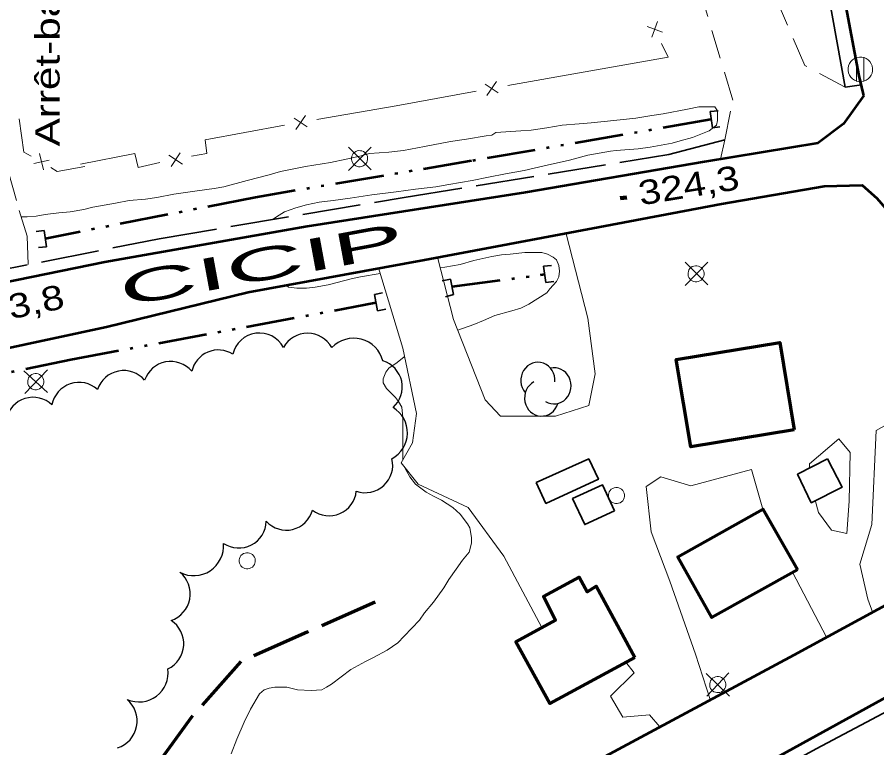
# Model space of a CAD drawing. Extents: x 240591 to 242335, y 5323482 to 5326937.
# Drawn here: x 241079.8 to 241186, y 5324643 to 5324733.2 of the extents above; entities that cross this region are included whole.
import ezdxf

# ---------------------------------------------------------------- set-up
doc = ezdxf.new("R2010")
doc.units = 0
doc.header["$LTSCALE"] = 1.2
for name, pattern in [('DASH_DOUBLE_DOT', [9.2, 5, -1.2, 0.3, -1.2, 0.3, -1.2]), ('LONG_DASH_SHORT_DASH', [9.9, 6, -1.2, 1.5, -1.2]), ('LONG_DASHED', [7.5, 6, -1.5]), ('MEDIUM_DASHED', [4.5, 3, -1.5])]:
    doc.linetypes.add(name, pattern=pattern)
for name, color, linetype, lineweight in [('19', 7, 'Continuous', 13), ('2', 7, 'Continuous', 13), ('21', 7, 'Continuous', 53), ('22', 7, 'LONG_DASHED', 70), ('26', 7, 'Continuous', 35), ('3', 7, 'Continuous', 140), ('31', 7, 'Continuous', 70), ('36', 7, 'Continuous', 13), ('37', 7, 'Continuous', 13), ('4', 7, 'DASH_DOUBLE_DOT', 53), ('44', 7, 'Continuous', 25), ('56', 7, 'LONG_DASH_SHORT_DASH', 13)]:
    doc.layers.add(name, color=color, linetype=linetype, lineweight=lineweight)

msp = doc.modelspace()

# ---------------------------------------------------------------- linework, layer by layer
at = {"layer": '19'}
for p, q in [((241177.7, 5324677.5), (241177.7, 5324678.1)), ((241179.8, 5324656.7), (241175.6, 5324664.7))]:
    msp.add_line(p, q, dxfattribs=at)
at = {"layer": '19', "linetype": 'MEDIUM_DASHED'}
for points in [[(241182.1, 5324724.6), (241177.1, 5324727.3), (241172.5, 5324738), (241168.4, 5324753.9), (241164.2, 5324771.7), (241161.7, 5324789.3), (241159.8, 5324806.9), (241159.6, 5324813.4), (241160.5, 5324816.3), (241159.6, 5324819.8), (241159.2, 5324830.6)], [(241166.7, 5324715.7), (241167.2, 5324718.1), (241168.2, 5324723), (241164.7, 5324734.7), (241157, 5324753.5), (241148.7, 5324771.7), (241141, 5324782), (241131.6, 5324788.9), (241119.5, 5324794.1), (241108.2, 5324798.4), (241096.4, 5324801.4), (241084.7, 5324803.2), (241074.8, 5324802.9)], [(241078.7, 5324714.1), (241080, 5324709.4), (241081, 5324706.2), (241081.1, 5324702.7)]]:
    msp.add_lwpolyline(points, dxfattribs=at)
at = {"layer": '19'}
for points in [[(241147.6, 5324706.5), (241150.3, 5324696.1), (241151.2, 5324689.2), (241150.4, 5324685.3), (241146.3, 5324684), (241139.5, 5324684), (241137.6, 5324686), (241133.7, 5324695.9), (241131.7, 5324703.6)], [(241124.4, 5324702.3), (241127.4, 5324692.4), (241129.1, 5324684.3), (241128.6, 5324680.7), (241127.2, 5324678.2), (241129.3, 5324675.6), (241135.5, 5324672.7), (241139.9, 5324666.7), (241144.6, 5324657.9)], [(241191.1, 5324692.1), (241188.7, 5324690.2), (241189.3, 5324684.1), (241185.9, 5324682.2), (241185.4, 5324670.6), (241183.9, 5324665.7), (241184.9, 5324661.4), (241185.5, 5324659.7)], [(241177.7, 5324678.1), (241181.3, 5324681.2), (241182.7, 5324679.5), (241182.6, 5324673.5), (241182.3, 5324669.5), (241180.4, 5324669.9), (241178.8, 5324672.1), (241178.4, 5324673.6)], [(241171.9, 5324672.5), (241170.5, 5324677.4), (241163, 5324675.4), (241159.3, 5324676.5), (241157.5, 5324675.3), (241158.1, 5324669.7), (241160.4, 5324663.6), (241163.6, 5324654.6), (241165.4, 5324649)], [(241159.2, 5324645.6), (241157.9, 5324647.1), (241154.6, 5324646.8), (241153.1, 5324649.4), (241156, 5324652.3), (241155, 5324653.6)]]:
    msp.add_lwpolyline(points, dxfattribs=at)
at = {"layer": '2'}
for points in [[(241111.4, 5324708.3), (241111.8, 5324708.6), (241112.8, 5324709.2), (241114.2, 5324709.7), (241115.5, 5324710.1), (241117.1, 5324710.4), (241118.8, 5324710.6), (241120.9, 5324710.9), (241123.6, 5324711.3), (241126.6, 5324711.7), (241129, 5324712), (241131.5, 5324712.3), (241133.1, 5324712.6), (241136, 5324713.1), (241138, 5324713.5), (241140.1, 5324713.9), (241142.4, 5324714.3), (241144.9, 5324714.9), (241148, 5324715.6), (241150.3, 5324716.2), (241153.1, 5324716.7), (241153.8, 5324716.8), (241156.5, 5324717), (241158, 5324717.2), (241160.7, 5324717.7), (241161.7, 5324718), (241163.2, 5324718.4), (241165.3, 5324719.2), (241166.2, 5324719.9), (241166.3, 5324720.5), (241166.3, 5324721.7), (241166, 5324722.2), (241165.2, 5324722.2), (241164, 5324722.2), (241162.6, 5324721.9), (241159.6, 5324721.3), (241158.2, 5324721.1), (241156.2, 5324720.8), (241153.5, 5324720.5), (241150.7, 5324720.2), (241149.2, 5324720.1), (241147.1, 5324719.9), (241145.2, 5324719.6), (241143.3, 5324719.3), (241142, 5324719.2), (241138.9, 5324719), (241138.4, 5324718.7), (241137.7, 5324718.6), (241135.3, 5324718.2), (241133.3, 5324717.9), (241130.1, 5324717.3), (241127.5, 5324716.8), (241125.7, 5324716.6), (241123.3, 5324716.4), (241122.1, 5324716.1), (241120.4, 5324715.7), (241118.5, 5324715.3), (241115.4, 5324714.8), (241112.3, 5324714.2), (241110.9, 5324713.8), (241108.2, 5324713.1)], [(241108.2, 5324713.1), (241105.3, 5324712.3), (241104.1, 5324712.1), (241102, 5324711.8), (241099.1, 5324711.4), (241097, 5324711), (241095.6, 5324710.8), (241093.6, 5324710.6), (241091.9, 5324710.3), (241089.1, 5324709.8), (241088, 5324709.5), (241086.3, 5324709.2), (241084.9, 5324709.1), (241083.2, 5324708.9), (241082.1, 5324708.7), (241081, 5324708.6), (241080.2, 5324708.6)], [(241140.9, 5324697), (241142, 5324697.3), (241143, 5324697.8), (241144.1, 5324698.5), (241145.2, 5324699.2), (241145.6, 5324699.7), (241146.4, 5324700.6), (241146.7, 5324701.2), (241146.8, 5324701.9), (241146.7, 5324702.6), (241146.4, 5324703.3), (241146, 5324703.6), (241145.3, 5324704), (241144.6, 5324704.2), (241143.9, 5324704.2), (241142.5, 5324704.2), (241140.7, 5324704), (241139.6, 5324703.9), (241138.4, 5324703.7), (241136.2, 5324703.2), (241134.5, 5324702.7), (241132.6, 5324702.4), (241132, 5324702.3)], [(241124.6, 5324701.6), (241122.2, 5324701.2), (241121.2, 5324701), (241118.2, 5324700.2), (241116.6, 5324699.9), (241115.5, 5324699.8), (241114.3, 5324699.8), (241113.3, 5324699.9), (241113, 5324700.2)], [(241134.2, 5324694.6), (241136.2, 5324695.3), (241137.4, 5324695.8), (241138.8, 5324696.4), (241140.9, 5324697)], [(241127.4, 5324678.6), (241127.4, 5324680.7), (241127.4, 5324683.8), (241127.3, 5324685.1), (241126.9, 5324685.8), (241126.5, 5324686.3), (241125.4, 5324687.4), (241125, 5324688.1), (241125, 5324688.6), (241125.3, 5324689.4), (241125.7, 5324689.9), (241126.7, 5324690.6), (241127.6, 5324691.3)], [(241106.2, 5324642.3), (241106.9, 5324644.1), (241107.8, 5324646.2), (241108.6, 5324647.8), (241109.7, 5324649.7), (241110.3, 5324650.2), (241110.9, 5324650.4), (241111.6, 5324650.5), (241113.1, 5324650.5), (241114.4, 5324650.2), (241116.1, 5324650.1), (241117.4, 5324650.2), (241118, 5324650.5), (241118.6, 5324650.9), (241119.8, 5324651.8), (241121, 5324652.7), (241122.8, 5324653.7), (241123.8, 5324654.2), (241125.5, 5324655.1), (241126.8, 5324656), (241127.6, 5324656.8), (241129.5, 5324658.8), (241130.1, 5324659.7), (241131.2, 5324661), (241132.5, 5324662.8), (241133.1, 5324663.8), (241134, 5324665.1), (241134.8, 5324666.2), (241135.6, 5324667.2), (241135.9, 5324668.3), (241135.9, 5324669), (241135.7, 5324670.2), (241135.4, 5324670.7), (241134.5, 5324671.9), (241133.6, 5324672.7), (241132.2, 5324673.6), (241131.2, 5324674.1), (241130.3, 5324674.6), (241129, 5324675.6), (241128.3, 5324676.5), (241127.7, 5324677.5)]]:
    msp.add_lwpolyline(points, dxfattribs=at)
at = {"layer": '21'}
for points in [[(241184.4, 5324723.6), (241184.3, 5324723.9), (241183.8, 5324726), (241180.3, 5324744.6), (241173.9, 5324779.1), (241167.8, 5324812.1), (241159.6, 5324857.1), (241153.2, 5324892.1), (241146.2, 5324930.7)], [(241184.4, 5324723.6), (241181.9, 5324720.1), (241178.7, 5324717.7), (241164.7, 5324715.4), (241142.6, 5324711.6), (241115.6, 5324707.4), (241090.6, 5324703), (241067, 5324698.2), (241042.5, 5324692.8), (241020, 5324687.2), (240997.7, 5324681.3), (240974.8, 5324675), (240954.9, 5324669.2), (240939.8, 5324665.2)], [(240941.8, 5324658.1), (240959, 5324663), (240978.7, 5324668.5), (240998, 5324673.7), (241017.3, 5324678.9), (241035.4, 5324683.3), (241052.3, 5324687.2), (241070.6, 5324690.7), (241090.8, 5324695), (241108.3, 5324699.3), (241130.1, 5324703.3), (241150.9, 5324707.2), (241166.8, 5324710.2), (241179.5, 5324712.4), (241184.2, 5324712.5), (241186, 5324710.9), (241187.3, 5324709.4), (241188, 5324708.5)], [(241181.9, 5324562.1), (241179.2, 5324562.4), (241163.9, 5324566.9), (241160.8, 5324568.4), (241158, 5324570.5), (241156.2, 5324572.5), (241153.3, 5324577.6), (241137.5, 5324606.9), (241136.7, 5324609.6), (241136.2, 5324612.3), (241136.4, 5324615.3), (241137, 5324618), (241141.8, 5324633.2), (241143.5, 5324636), (241145.2, 5324637.9), (241147.4, 5324639.3), (241175.8, 5324654.5), (241194.2, 5324664.5), (241195, 5324665.5), (241195.3, 5324667.4), (241195.1, 5324670.1), (241188.3, 5324707.1), (241188, 5324708.5)], [(241194.8, 5324653.5), (241151.2, 5324629.5), (241146.3, 5324613.2), (241146.3, 5324612.2), (241146.8, 5324610.7), (241165.7, 5324576.4), (241182, 5324571.6), (241183.3, 5324571.6), (241215.1, 5324589.2)]]:
    msp.add_lwpolyline(points, dxfattribs=at)
at = {"layer": '21', "linetype": 'LONG_DASHED', "lineweight": 35}
msp.add_lwpolyline([(240925, 5324662.5), (240943.2, 5324667.8), (240969.2, 5324674.9), (241001.1, 5324683.7), (241032.5, 5324692.3), (241065.1, 5324699.5), (241097.3, 5324705.9), (241127.6, 5324711), (241160.3, 5324716.3), (241167.2, 5324718.1)], dxfattribs=at)
at = {"layer": '22', "linetype": 'Continuous', "lineweight": 35}
for points in [[(241184.1, 5324724.9), (241182.1, 5324724.6), (241172.5, 5324777.8), (241161.8, 5324836.5), (241158.7, 5324853.8), (241141.3, 5324850.8)], [(241316.5, 5324726), (241314.9, 5324725.6), (241318.8, 5324704.4), (241328.1, 5324654.2), (241328, 5324652.8), (241327.5, 5324651.7), (241326.7, 5324651), (241307.8, 5324640.7), (241263, 5324616.5), (241214.3, 5324590.1), (241182.6, 5324572.9), (241166.3, 5324578), (241147.5, 5324612.7), (241152.2, 5324628.5), (241178.5, 5324642.9), (241201.9, 5324655.3), (241204.1, 5324657.2), (241205.6, 5324659.7), (241206.6, 5324662.3), (241207.1, 5324665.6), (241206.6, 5324669.7), (241199.5, 5324707.4), (241198.3, 5324707)]]:
    msp.add_lwpolyline(points, dxfattribs=at)
at = {"layer": '22'}
msp.add_lwpolyline([(241124, 5324661), (241115.6, 5324657.3), (241107.4, 5324653.7), (241101.3, 5324646.8), (241094.6, 5324637.6), (241090.4, 5324631.4), (241087, 5324626.6), (241085.5, 5324623.8), (241085.3, 5324621.9)], dxfattribs=at)
at = {"layer": '26'}
for p, q in [((241165.4, 5324721.6), (241166.4, 5324721.7)), ((241165.7, 5324719.6), (241165.4, 5324721.6)), ((241165.7, 5324719.6), (241166.6, 5324719.7)), ((241083.1, 5324706.9), (241082.1, 5324706.8)), ((241083.1, 5324706.9), (241083.4, 5324704.9)), ((241083.4, 5324704.9), (241082.4, 5324704.8)), ((241144.8, 5324702.5), (241145.8, 5324702.6)), ((241145.1, 5324700.5), (241144.8, 5324702.5)), ((241133.3, 5324700.9), (241132.3, 5324700.7)), ((241133.3, 5324700.9), (241133.7, 5324699)), ((241145.1, 5324700.5), (241146.1, 5324700.6)), ((241123.9, 5324699), (241124.9, 5324699.2)), ((241124.3, 5324697), (241123.9, 5324699)), ((241133.7, 5324699), (241132.7, 5324698.7)), ((241124.3, 5324697), (241125.3, 5324697.2))]:
    msp.add_line(p, q, dxfattribs=at)
at = {"layer": '3'}
msp.add_line((241154.3, 5324710.9), (241155.1, 5324711), dxfattribs=at)
at = {"layer": '31'}
for points in [[(241175.8, 5324682.3), (241163, 5324680.2), (241161.2, 5324691), (241174, 5324693.1)], [(241176.2, 5324665), (241165.6, 5324659.1), (241161.4, 5324666.6), (241171.9, 5324672.5)], [(241156.1, 5324654.2), (241145.6, 5324648.5), (241141.4, 5324656.1), (241146.3, 5324658.8), (241144.8, 5324661.7), (241149.2, 5324664.1), (241150.2, 5324662.3), (241151.3, 5324663)]]:
    msp.add_lwpolyline(points, close=True, dxfattribs=at)
at = {"layer": '31', "lineweight": 35}
for points in [[(241143.9, 5324675.8), (241150.4, 5324678.7), (241151.6, 5324676.2), (241145.1, 5324673.2)], [(241179.9, 5324678.7), (241181.7, 5324675.2), (241177.9, 5324673.3), (241176.2, 5324676.8)], [(241153.6, 5324672.3), (241149.9, 5324670.6), (241148.4, 5324673.8), (241152.1, 5324675.5)]]:
    msp.add_lwpolyline(points, close=True, dxfattribs=at)
at = {"layer": '36'}
for p, q in [((241183.5, 5324728.2), (241183.5, 5324725.3)), ((241184.4, 5324725.4), (241184.4, 5324728.3)), ((241123.5, 5324714.4), (241120.7, 5324717.2)), ((241123.5, 5324717.2), (241120.7, 5324714.3)), ((241165.1, 5324700.2), (241162.3, 5324703)), ((241165.1, 5324703), (241162.3, 5324700.1)), ((241083.5, 5324686.9), (241080.6, 5324689.6)), ((241083.5, 5324689.7), (241080.7, 5324686.8)), ((241167.8, 5324649.4), (241164.9, 5324652.2)), ((241167.7, 5324652.3), (241165, 5324649.4))]:
    msp.add_line(p, q, dxfattribs=at)
for centre, major_axis in [((241183.965, 5324726.807), (-0.703, 1.345)), ((241122.072, 5324715.775), (-0.463, 0.886)), ((241163.662, 5324701.565), (-0.463, 0.886)), ((241082.052, 5324688.245), (-0.463, 0.886)), ((241153.82, 5324674.183), (-0.463, 0.886)), ((241108.19, 5324666.123), (-0.463, 0.886)), ((241166.342, 5324650.835), (-0.463, 0.886))]:
    msp.add_ellipse(centre, major_axis=major_axis, ratio=0.999959, dxfattribs=at)
at = {"layer": '37'}
for p, q in [((241158.2, 5324730.8), (241158.9, 5324732.7)), ((241157.6, 5324732.1), (241159.5, 5324731.4)), ((241159.4, 5324730), (241160.2, 5324728.3)), ((241160.2, 5324728.3), (241140.4, 5324724.8)), ((241139, 5324725.3), (241137.8, 5324723.6)), ((241136.5, 5324724.1), (241126.6, 5324722.3)), ((241137.6, 5324725), (241139.2, 5324723.9)), ((241126.6, 5324722.3), (241116.8, 5324720.6)), ((241115.4, 5324721.1), (241114.2, 5324719.4)), ((241112.8, 5324719.9), (241103, 5324718.1)), ((241114, 5324720.8), (241115.6, 5324719.7)), ((241081.8, 5324715.2), (241083.7, 5324715.6)), ((241083, 5324714.4), (241082.5, 5324716.4)), ((241100.2, 5324715.1), (241098.5, 5324716.2)), ((241098.8, 5324714.8), (241099.9, 5324716.5))]:
    msp.add_line(p, q, dxfattribs=at)
for points in [[(241080, 5324720.7), (241080.6, 5324716.6), (241081.5, 5324716.1)], [(241101.3, 5324716.1), (241103.2, 5324716.4), (241103, 5324718.1)], [(241087.6, 5324715.1), (241094.3, 5324716.4), (241094.7, 5324714.7), (241097.4, 5324715.3)], [(241083.9, 5324714.7), (241084.7, 5324714.2), (241088.1, 5324714.8)]]:
    msp.add_lwpolyline(points, dxfattribs=at)
at = {"layer": '4'}
msp.add_line((241133.5, 5324700), (241145, 5324701.5), dxfattribs=at)
for points in [[(241165.5, 5324720.6), (241135.9, 5324715.5), (241109.2, 5324711), (241083.2, 5324705.9)], [(240928.5, 5324651.2), (240968.9, 5324663.1), (241014.3, 5324675), (241048.4, 5324683), (241086.4, 5324691), (241124.1, 5324698)]]:
    msp.add_lwpolyline(points, dxfattribs=at)
at = {"layer": '44'}
for centre, radius, start, end in [((241124.389, 5324681.921), 3.611, 297.91422, 59.72528), ((241091.106, 5324646.346), 3.482, 287.79266, 49.66131)]:
    msp.add_arc(centre, radius, start, end, dxfattribs=at)
for centre, major_axis, ratio, start_param, end_param in [((241109.695, 5324690.883), (-1.171, 3.158), 0.999897, 4.8513333, 7.2726542), ((241115.637, 5324690.804), (0.817, 3.317), 0.999927, 5.4565317, 7.5824194), ((241121.337, 5324689.87), (1.297, 3.509), 0.999659, 5.317554, 7.4466417), ((241104.623, 5324688.792), (-1.35, 3.081), 0.999882, 5.3089661, 7.2227274), ((241098.733, 5324687.345), (-2.553, -2.238), 0.999994, 3.1174222, 5.2443373), ((241123.986, 5324687.573), (3.293, 0.719), 0.999948, 5.2178785, 7.3460572), ((241144.107, 5324688.399), (-0.001, 2.239), 0.939649, 4.624024, 8.5938991), ((241146.116, 5324687.732), (-0.001, 2.239), 0.939649, 2.6110956, 6.4976709), ((241092.917, 5324686.221), (-0.662, 3.328), 0.999977, 5.2173266, 7.3433575), ((241087.401, 5324684.757), (-1.081, 3.223), 0.999858, 5.2207384, 7.3462687), ((241144.573, 5324686.227), (-0.001, 2.239), 0.939649, 0.467456, 4.4064651), ((241081.726, 5324682.925), (-0.723, -3.31), 0.999983, 2.5964162, 4.7208141), ((241122.763, 5324677.94), (1.004, 3.259), 0.999995, 3.1142617, 5.2451014), ((241118.313, 5324675.048), (1.993, 2.723), 0.999994, 3.1193707, 5.2438879), ((241113.02, 5324673.275), (0.627, -3.31), 0.998426, 5.266651, 7.3950706), ((241107.136, 5324671.106), (1.216, -3.183), 0.999679, 5.3314769, 7.4579859), ((241101.569, 5324667.978), (1.724, -3.267), 0.99965, 5.3193032, 7.4476295), ((241097.677, 5324662.027), (3.404, -0.611), 0.999732, 5.214461, 7.3447353), ((241096.928, 5324655.876), (3.412, -0.223), 0.999994, 5.2161365, 7.3469272), ((241094.821, 5324652.283), (1.418, -3.302), 0.999934, 5.4587706, 7.5872287)]:
    msp.add_ellipse(centre, major_axis=major_axis, ratio=ratio, start_param=start_param, end_param=end_param, dxfattribs=at)

# ---------------------------------------------------------------- texts
at = {"layer": '21', "width": 2.5}
msp.add_text('CICIP', height=4, rotation=10.516, dxfattribs=at).set_placement((241092.8, 5324697.5))
at = {"layer": '3', "width": 1.25}
for s, rotation, p in [('324,3', 9.324, (241156.8, 5324710)), ('323,8', 11.759, (241073.5, 5324694.8))]:
    msp.add_text(s, height=3, rotation=rotation, dxfattribs=at).set_placement(p)
at = {"layer": '56', "width": 1.3}
msp.add_text('Arrêt-balle', height=3, rotation=90, dxfattribs=at).set_placement((241085, 5324717.3))

doc.saveas('drawing.dxf')
